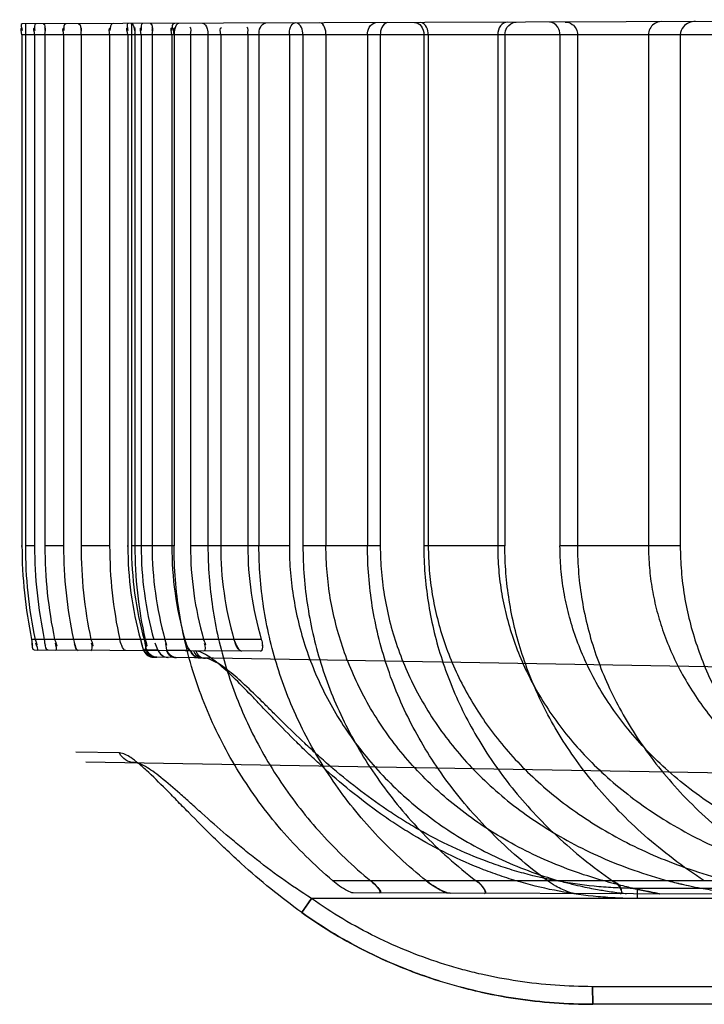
# Model space of a CAD drawing. Header units: millimetres. Extents: x 0 to 297, y 0 to 210.
# Tile 266 of 455: x 142.635 to 142.79, y 157.235 to 157.459. Entities that reach past the tile are written whole.
import ezdxf

# ---------------------------------------------------------------- set-up
doc = ezdxf.new("R2010")
doc.units = ezdxf.units.MM
doc.header["$LTSCALE"] = 16.335
doc.layers.add('INTFCLR_72935', color=7, linetype='CONTINUOUS')

msp = doc.modelspace()

# ---------------------------------------------------------------- linework, layer by layer
at = {"layer": 'INTFCLR_72935', "color": 9, "linetype": 'Continuous'}
for p, q in [((142.9087508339, 157.4587013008), (142.6355603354, 157.4577476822)), ((142.9168150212, 157.4552871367), (142.6354891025, 157.4552871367)), ((142.6353381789, 157.3392854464), (142.6354895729, 157.3392854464)), ((142.6383578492, 157.3392854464), (142.6362569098, 157.3392854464)), ((142.6449308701, 157.3392854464), (142.640684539, 157.3392854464)), ((142.6553794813, 157.3392854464), (142.648887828, 157.3392854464)), ((142.6593381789, 157.3392871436), (142.6594954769, 157.3392871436)), ((142.6699975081, 157.3392854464), (142.6603158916, 157.3392871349)), ((142.6961362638, 157.3392871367), (142.6737175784, 157.3392871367)), ((142.7167722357, 157.3392871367), (142.69922365, 157.3392854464)), ((142.7450363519, 157.3392854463), (142.7266480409, 157.3392854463)), ((142.7848237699, 157.3392854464), (142.757533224, 157.3392871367)), ((142.6897784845, 157.3180871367), (142.6376733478, 157.3180871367)), ((142.6896013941, 157.3154379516), (142.6382911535, 157.3156170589)), ((142.662880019, 157.3157467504), (142.6630836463, 157.3157467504)), ((142.6637667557, 157.3157312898), (142.6663197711, 157.3156856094)), ((142.6736315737, 157.3155547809), (142.6683439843, 157.3156493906)), ((142.6651317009, 157.314053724), (142.6659396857, 157.3140396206)), ((143.076579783, 157.306871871), (142.6660135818, 157.3140383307)), ((142.6770959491, 157.3138052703), (142.676551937, 157.3138543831)), ((142.6575880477, 157.292313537), (142.6476861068, 157.2924917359)), ((142.6575880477, 157.292313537), (142.6476861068, 157.2924917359)), ((142.6499519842, 157.2903150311), (143.0486495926, 157.2833557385)), ((142.9820528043, 157.2632871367), (142.7060207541, 157.2632871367)), ((143.076579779, 157.2615719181), (142.7750880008, 157.2615828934)), ((142.7751298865, 157.2592871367), (142.7750880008, 157.2615828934)), ((142.7011883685, 157.2592871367), (142.6989228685, 157.2560525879)), ((142.7011883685, 157.2592871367), (142.6989228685, 157.2560525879)), ((142.6989906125, 157.2560871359), (142.7011883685, 157.2592871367)), ((142.6989906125, 157.2560871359), (142.7011883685, 157.2592871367)), ((143.0765797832, 157.2592871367), (142.7011883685, 157.2592871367)), ((143.076579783, 157.2592871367), (142.710637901, 157.2605645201)), ((143.052579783, 157.2392871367), (142.7649243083, 157.2392871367)), ((142.7649243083, 157.2392871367), (142.7649941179, 157.2352871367)), ((142.7649941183, 157.2352871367), (142.7649243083, 157.2392871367)), ((143.076579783, 157.2352871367), (142.7649947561, 157.2352871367))]:
    msp.add_line(p, q, dxfattribs=at)
at = {"layer": 'INTFCLR_72935', "color": 6, "linetype": 'Continuous'}
for p, q in [((142.6362571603, 157.4577501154), (142.6362571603, 157.3392871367)), ((142.6603158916, 157.4578340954), (142.6603158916, 157.3392871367)), ((142.6354891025, 157.4552871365), (142.6354891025, 157.3392871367)), ((142.6383574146, 157.4552871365), (142.6383574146, 157.3392871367)), ((142.6406843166, 157.4552871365), (142.6406843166, 157.3392871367)), ((142.6449310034, 157.4552871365), (142.6449310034, 157.3392871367)), ((142.6488878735, 157.4552871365), (142.6488878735, 157.3392871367)), ((142.6553794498, 157.4552871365), (142.6553794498, 157.3392871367)), ((142.6594954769, 157.4552871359), (142.6594954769, 157.3392871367)), ((142.6610955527, 157.4552871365), (142.6610955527, 157.3392871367)), ((142.6625218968, 157.4552871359), (142.6625218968, 157.3392871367)), ((142.6650100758, 157.4552871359), (142.6650100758, 157.3392871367)), ((142.6694769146, 157.4552871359), (142.6694769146, 157.3392871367)), ((142.6699969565, 157.4552871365), (142.6699969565, 157.3392871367)), ((142.6737175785, 157.4552871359), (142.6737175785, 157.3392871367)), ((142.6776796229, 157.4552871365), (142.6776796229, 157.3392871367)), ((142.6805630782, 157.4552871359), (142.6805630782, 157.3392871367)), ((142.6867118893, 157.4552871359), (142.6867118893, 157.3392871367)), ((142.6892498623, 157.4552871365), (142.6892498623, 157.3392871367)), ((142.6961362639, 157.4552871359), (142.6961362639, 157.3392871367)), ((142.6992227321, 157.4552871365), (142.6992227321, 157.3392871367)), ((142.704447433, 157.4552871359), (142.704447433, 157.3392871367)), ((142.7138684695, 157.4552871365), (142.7138684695, 157.3392871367)), ((142.7167722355, 157.4552871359), (142.7167722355, 157.3392871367)), ((142.7266479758, 157.4552871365), (142.7266479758, 157.3392871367)), ((142.7276537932, 157.4552871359), (142.7276537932, 157.3392871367)), ((142.7434016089, 157.4552871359), (142.7434016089, 157.3392871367)), ((142.7450355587, 157.4552871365), (142.7450355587, 157.3392871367)), ((142.7575332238, 157.4552871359), (142.7575332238, 157.3392871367)), ((142.7615006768, 157.4552871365), (142.7615006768, 157.3392871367)), ((142.7776079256, 157.4552871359), (142.7776079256, 157.3392871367)), ((142.7848248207, 157.4552871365), (142.7848248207, 157.3392871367)), ((142.6623564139, 157.3180871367), (142.6627707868, 157.3166743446)), ((142.6630846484, 157.3157434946), (142.6625838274, 157.3172889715)), ((142.6631834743, 157.3180871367), (142.6635657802, 157.3166415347)), ((142.6637667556, 157.3157312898), (142.66340996, 157.3172444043)), ((142.6663197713, 157.3156856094), (142.6656684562, 157.3172162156)), ((142.6679115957, 157.3180871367), (142.6682346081, 157.3167483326)), ((142.6683439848, 157.3156493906), (142.6681412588, 157.3171835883)), ((142.6664906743, 157.3155186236), (142.6663197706, 157.3156856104)), ((142.6682521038, 157.315512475), (142.6683439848, 157.3156493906)), ((142.6737814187, 157.315493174), (142.6736315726, 157.3155547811))]:
    msp.add_line(p, q, dxfattribs=at)
at = {"layer": 'INTFCLR_72935', "color": 7, "linetype": 'Continuous'}
for p, q in [((142.6632112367, 157.3154397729), (142.6630152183, 157.3159120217)), ((142.6632112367, 157.3154397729), (142.6630152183, 157.3159120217)), ((142.6630846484, 157.3157434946), (142.6631840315, 157.315530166)), ((142.6630846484, 157.3157434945), (142.6632051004, 157.315461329)), ((142.6630846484, 157.3157434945), (142.6632051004, 157.315461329)), ((142.6637827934, 157.3154577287), (142.6637512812, 157.3158943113)), ((142.6637827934, 157.3154577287), (142.6637512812, 157.3158943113)), ((142.6637514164, 157.3158784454), (142.6637712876, 157.315436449)), ((142.6637514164, 157.3158784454), (142.6637712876, 157.315436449)), ((142.6637667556, 157.3157312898), (142.6637656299, 157.3155281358)), ((142.665370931, 157.3140495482), (142.6653248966, 157.3140503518)), ((142.6659396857, 157.3140396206), (142.6660135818, 157.3140383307)), ((142.7800112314, 157.2603223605), (142.7741654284, 157.2615910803)), ((142.7800112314, 157.2603223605), (142.7741654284, 157.2615910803)), ((142.7741714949, 157.2615896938), (142.7800112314, 157.2603223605))]:
    msp.add_line(p, q, dxfattribs=at)
for points in [[(142.6851543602, 157.3154758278), (142.6851099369, 157.3154933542), (142.6850641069, 157.3155158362), (142.6850168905, 157.3155433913), (142.6849682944, 157.3155761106), (142.6849183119, 157.3156139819), (142.684866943, 157.3156570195)], [(142.6851095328, 157.3154935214), (142.6851544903, 157.3154757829), (142.6851976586, 157.3154631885), (142.6852392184, 157.3154556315), (142.6852791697, 157.3154530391)]]:
    msp.add_lwpolyline(points, dxfattribs=at)
at = {"layer": 'INTFCLR_72935', "color": 6, "linetype": 'Continuous'}
for centre, radius, start, end in [((142.7394636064, 157.3392871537), 0.1039745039, 180.0000094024, 191.7648973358), ((142.7400227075, 157.3392873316), 0.1037655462, 180.0001075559, 191.7890283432), ((142.7417037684, 157.3392876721), 0.1033463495, 180.000296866, 191.837730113), ((142.7433986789, 157.3392882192), 0.1027143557, 180.0006038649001, 191.911941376), ((142.7467966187, 157.339288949), 0.1018656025, 180.0010193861, 192.013084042), ((142.7497182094, 157.3392937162), 0.1008304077, 180.0037387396, 192.1410660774), ((142.7496825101, 157.3392899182), 0.1007946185, 180.0015811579, 192.1432234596), ((142.7549242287, 157.3392965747), 0.09954488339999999, 180.0054323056, 192.3019784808), ((142.7548737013, 157.3392911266), 0.09949422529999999, 180.0022976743, 192.3051127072), ((142.7394741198, 157.339287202), 0.0799786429, 180.0000468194, 195.3712061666), ((142.7401198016, 157.3392878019), 0.07980391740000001, 180.0004774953, 195.4061395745), ((142.7591192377, 157.3393001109), 0.0980238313, 180.0075835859, 192.4980493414), ((142.7590508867, 157.3392926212), 0.0979552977, 180.0032080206, 192.5024241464), ((142.7419751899, 157.3392890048), 0.0794533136, 180.0013471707, 195.476717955), ((142.7439345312, 157.3392908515), 0.0789244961, 180.0026968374, 195.584428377), ((142.7476907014, 157.3392933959), 0.0782138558, 180.0045852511, 195.7316051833), ((142.7510338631, 157.3392967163), 0.0773163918, 180.0070990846, 195.9215791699), ((142.75678845, 157.3393009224), 0.07622552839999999, 180.0103622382, 196.1588992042), ((142.761644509, 157.3393061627), 0.0749328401, 180.0145478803, 196.4496624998)]:
    msp.add_arc(centre, radius, start, end, dxfattribs=at)
at = {"layer": 'INTFCLR_72935', "color": 7, "linetype": 'Continuous'}
for centre, radius, start, end in [((142.7389521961, 157.277998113), 0.0188070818, 231.4628252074, 236.7351442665), ((142.7388467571, 157.2778525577), 0.0186275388, 231.4375742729, 236.7374489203), ((142.8053589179, 157.3505112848), 0.0902519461, 255.1175751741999, 258.0649689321)]:
    msp.add_arc(centre, radius, start, end, dxfattribs=at)
at = {"layer": 'INTFCLR_72935', "color": 6, "linetype": 'Continuous'}
for points, knots in [([(142.6601927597, 157.457833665), (142.6606613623, 157.4578353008), (142.6610240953, 157.4565390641), (142.6610955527, 157.4557444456), (142.6610955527, 157.4552871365)], [0, 0, 0, 0, 0.5061001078, 1, 1, 1, 1]), ([(142.6710946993, 157.45787172), (142.670584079, 157.4578699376), (142.670064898, 157.4566148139), (142.6699969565, 157.4557467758), (142.6699969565, 157.4552871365)], [0, 0, 0, 0, 0.5262733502, 1, 1, 1, 1]), ([(142.6764571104, 157.4578904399), (142.6769952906, 157.4578923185), (142.6776031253, 157.4566569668), (142.6776796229, 157.4557470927), (142.6776796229, 157.4552871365)], [0, 0, 0, 0, 0.5391865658, 1, 1, 1, 1]), ([(142.6892498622, 157.4552871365), (142.6892498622, 157.455844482), (142.6893553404, 157.4568734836), (142.6901975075, 157.4579384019), (142.6907065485, 157.4579401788)], [0, 0, 0, 0, 0.5226471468, 1, 1, 1, 1]), ([(142.6961362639, 157.4552871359), (142.6961362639, 157.4558548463), (142.6962094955, 157.4568021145), (142.6968933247, 157.4579617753), (142.6973508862, 157.4579633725)], [0, 0, 0, 0, 0.5537153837, 1, 1, 1, 1]), ([(142.6992227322, 157.4552871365), (142.6992227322, 157.4558495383), (142.6990857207, 157.456933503), (142.6981534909, 157.4579661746), (142.6976099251, 157.4579642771)], [0, 0, 0, 0, 0.5085141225, 1, 1, 1, 1]), ([(142.704447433, 157.4552871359), (142.704447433, 157.4558591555), (142.7043533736, 157.45685865), (142.7035764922, 157.457985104), (142.7030900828, 157.4579834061)], [0, 0, 0, 0, 0.5404406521, 1, 1, 1, 1]), ([(142.7138684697, 157.4552871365), (142.7138684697, 157.4558528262), (142.7140577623, 157.4570479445), (142.7151534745, 157.4580255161), (142.7157776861, 157.458027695)], [0, 0, 0, 0, 0.4754073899, 1, 1, 1, 1]), ([(142.7183974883, 157.4580368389), (142.7178307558, 157.4580348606), (142.7168981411, 157.4569495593), (142.7167722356, 157.4558489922), (142.7167722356, 157.4552871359)], [0, 0, 0, 0, 0.5021618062, 1, 1, 1, 1]), ([(142.7245312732, 157.4580582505), (142.7250902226, 157.4580602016), (142.7263233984, 157.457294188), (142.7266479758, 157.4559806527), (142.7266479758, 157.4552871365)], [0, 0, 0, 0, 0.4462807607, 1, 1, 1, 1]), ([(142.7276537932, 157.4552871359), (142.7276537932, 157.4558668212), (142.7274835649, 157.4570347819), (142.7264422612, 157.4580649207), (142.725845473, 157.4580628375)], [0, 0, 0, 0, 0.4927298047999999, 1, 1, 1, 1]), ([(142.7455593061, 157.4581316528), (142.7449863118, 157.4581296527), (142.7437226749, 157.4573465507), (142.7434016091, 157.4559970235), (142.7434016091, 157.4552871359)], [0, 0, 0, 0, 0.4466476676, 1, 1, 1, 1]), ([(142.7450355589, 157.4552871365), (142.7450355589, 157.4558603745), (142.7453671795, 157.4572578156), (142.7467619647, 157.4581358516), (142.7475537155, 157.4581386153)], [0, 0, 0, 0, 0.4199565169, 1, 1, 1, 1]), ([(142.7575332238, 157.4552871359), (142.7575332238, 157.4558725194), (142.7572259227, 157.4572425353), (142.7558823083, 157.458167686), (142.7551228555, 157.458165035)], [0, 0, 0, 0, 0.4352808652, 1, 1, 1, 1]), ([(142.7586833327, 157.4581774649), (142.7592530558, 157.4581794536), (142.7607384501, 157.4577125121), (142.7615006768, 157.4561684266), (142.7615006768, 157.4552871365)], [0, 0, 0, 0, 0.3926395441, 1, 1, 1, 1]), ([(142.7805146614, 157.4582536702), (142.7799183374, 157.4582515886), (142.7783848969, 157.457778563), (142.7776079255, 157.4561851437), (142.7776079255, 157.4552871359)], [0, 0, 0, 0, 0.3990587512, 1, 1, 1, 1]), ([(142.7882429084, 157.4582806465), (142.7877479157, 157.4582789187), (142.7867337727, 157.458085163), (142.7853139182, 157.4571354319), (142.7848248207, 157.4559417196), (142.7848248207, 157.4552871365)], [0, 0, 0, 0, 0.2984259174, 0.6053611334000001, 1, 1, 1, 1]), ([(142.706020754, 157.2632871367), (142.7039069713, 157.2650821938), (142.6998432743, 157.2688101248), (142.6942355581, 157.2748195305), (142.6891791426, 157.2811653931), (142.6846918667, 157.2878058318), (142.6807868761, 157.2946969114), (142.6774700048, 157.3018046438), (142.6747480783, 157.3090919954), (142.6726265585, 157.3165218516), (142.6711098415, 157.3240556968), (142.6701990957, 157.3316553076), (142.6699970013, 157.3367465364), (142.6699969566, 157.3392871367)], [0, 0, 0, 0, 0.09585162, 0.1903843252, 0.2838269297, 0.3760165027, 0.4671130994, 0.5573134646, 0.6468418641, 0.7357105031, 0.8241056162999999, 0.9121859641, 1, 1, 1, 1]), ([(142.677679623, 157.3392871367), (142.677679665, 157.3369553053), (142.6778535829, 157.3322854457), (142.6786369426, 157.3253127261), (142.6799404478, 157.3183945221), (142.6817621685, 157.3115622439), (142.6840993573, 157.3048411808), (142.6869493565, 157.2982563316), (142.690308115, 157.2918375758), (142.6941714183, 157.2856111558), (142.6985344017, 157.2796045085), (142.7033921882, 157.2738464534), (142.7087408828, 157.268361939), (142.7125910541, 157.2649426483), (142.7145935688, 157.2632871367)], [0, 0, 0, 0, 0.0801442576, 0.1604369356, 0.2409453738, 0.321879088, 0.4032413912, 0.4852916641, 0.5682634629, 0.6520056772, 0.7369145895, 0.8231989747, 0.9106998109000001, 1, 1, 1, 1]), ([(142.7272349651, 157.2632871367), (142.7251516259, 157.2649559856), (142.7211489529, 157.2684015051), (142.7155940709, 157.2739390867), (142.7105642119, 157.2797499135), (142.7060621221, 157.2857996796), (142.7020908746, 157.2920575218), (142.6986535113, 157.2984916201), (142.6957474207, 157.3050760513), (142.6933728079, 157.3117804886), (142.691528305, 157.3185801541), (142.6902127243, 157.3254503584), (142.6894245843, 157.3323591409), (142.6892499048, 157.3369814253), (142.6892498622, 157.3392871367)], [0, 0, 0, 0, 0.0911202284, 0.1800985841, 0.2675184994, 0.3532283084, 0.4372875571, 0.5202852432, 0.6020070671, 0.6827408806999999, 0.7628486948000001, 0.8422794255, 0.921292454, 1, 1, 1, 1]), ([(142.6961362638, 157.3392871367), (142.6961362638, 157.3372646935), (142.6963042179, 157.333215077), (142.6970611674, 157.3271714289), (142.6983214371, 157.3211916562), (142.700080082, 157.3153022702), (142.7023322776, 157.3095424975), (142.7050751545, 157.3039338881), (142.7083000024, 157.2985122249), (142.7120030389, 157.2933015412), (142.7161725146, 157.2883386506), (142.7208012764, 157.2836513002), (142.725873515, 157.2792753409), (142.7313809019, 157.275238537), (142.737298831, 157.2715808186), (142.7436169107, 157.2683278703), (142.7503061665, 157.2655170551), (142.7549519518, 157.2639755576), (142.7573238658, 157.2632871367)], [0, 0, 0, 0, 0.0579364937, 0.1159506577, 0.1742924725, 0.2327980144, 0.291825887, 0.3512558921, 0.4114517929, 0.472336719, 0.5341796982, 0.59693541, 0.6608494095, 0.7258819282, 0.7923435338, 0.8599421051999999, 0.9292482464, 1, 1, 1, 1]), ([(142.6992227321, 157.3392871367), (142.6992227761, 157.3369759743), (142.6994035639, 157.3323452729), (142.7002182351, 157.3254301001), (142.7015756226, 157.3185623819), (142.7034755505, 157.3117737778), (142.7059193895, 157.3050842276), (142.7089088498, 157.298516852), (142.7124456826, 157.2920987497), (142.7165363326, 157.2858512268), (142.7211832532, 157.2798031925), (142.7263865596, 157.2739869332), (142.7321589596, 157.2684257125), (142.7363233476, 157.2649681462), (142.738501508, 157.2632871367)], [0, 0, 0, 0, 0.0782378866, 0.1566901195, 0.2354847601, 0.3149811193, 0.3950906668, 0.4763403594, 0.5590115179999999, 0.6429221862, 0.7288937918, 0.8169637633, 0.9068592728, 1, 1, 1, 1]), ([(142.7675275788, 157.2632871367), (142.76503952, 157.263983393), (142.760159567, 157.2655478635), (142.7531305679, 157.2684151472), (142.7465058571, 157.2717406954), (142.7403274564, 157.2754773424), (142.7346132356, 157.2795868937), (142.7293753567, 157.2840312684), (142.7246258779, 157.2887705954), (142.7203682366, 157.2937738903), (142.71661097, 157.29900082), (142.7133543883, 157.3044222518), (142.7106001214, 157.3100056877), (142.7083499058, 157.315720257), (142.7066023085, 157.3215382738), (142.7053566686, 157.3274222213), (142.7046122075, 157.333347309), (142.7044474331, 157.337310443), (142.7044474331, 157.3392871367)], [0, 0, 0, 0, 0.0730252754, 0.1446783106, 0.2143584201, 0.2823214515, 0.3485485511, 0.4130866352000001, 0.4762712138, 0.5379837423, 0.5985691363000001, 0.6580115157, 0.7165353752, 0.7743372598, 0.831400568, 0.8880401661, 0.9441298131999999, 1, 1, 1, 1]), ([(142.7547219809, 157.2632871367), (142.7524265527, 157.2649821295), (142.7480355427, 157.2684757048), (142.7419517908, 157.2741110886), (142.7364870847, 157.2800041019), (142.7316339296, 157.286115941), (142.7273875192, 157.292407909), (142.7237360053, 157.2988508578), (142.7206672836, 157.3054193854), (142.718171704, 157.3120876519), (142.7162417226, 157.3188303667), (142.7148695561, 157.3256293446), (142.7140499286, 157.3324523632), (142.7138685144, 157.3370139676), (142.7138684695, 157.3392871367)], [0, 0, 0, 0, 0.0956042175, 0.1878011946, 0.277598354, 0.3646148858, 0.4490293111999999, 0.5316751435, 0.6124918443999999, 0.6916911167, 0.7699821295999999, 0.8472326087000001, 0.9238370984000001, 1, 1, 1, 1]), ([(142.7167722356, 157.3392871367), (142.7167722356, 157.3373040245), (142.7169429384, 157.3333324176), (142.7177126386, 157.3274019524), (142.7189960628, 157.3215276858), (142.72079099, 157.3157321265), (142.723096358, 157.3100479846), (142.7259138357, 157.3044994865), (142.7292453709, 157.299108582), (142.7330881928, 157.293911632), (142.7374508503, 157.2889268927), (142.7423216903, 157.2842020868), (142.7477135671, 157.2797559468), (142.7536113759, 157.2756367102), (142.7600209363, 157.2718757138), (142.7669322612, 157.2685148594), (142.7743457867, 157.2655928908), (142.7795187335, 157.2639995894), (142.782179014, 157.2632871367)], [0, 0, 0, 0, 0.05513505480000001, 0.1103607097, 0.1660682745, 0.2220981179, 0.2788395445, 0.3363987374, 0.3949040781, 0.4548266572, 0.5158904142, 0.5788682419, 0.6432825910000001, 0.7099828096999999, 0.7786635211, 0.8496848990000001, 0.9234316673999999, 1, 1, 1, 1]), ([(142.7266479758, 157.3392871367), (142.7266480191, 157.3371800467), (142.7268101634, 157.3329579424), (142.7275413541, 157.3266452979), (142.7287611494, 157.3203672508), (142.7304718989, 157.3141403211), (142.7326797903, 157.3079760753), (142.7353891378, 157.30189752), (142.7386124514, 157.2959104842), (142.7423550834, 157.2900436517), (142.7466381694, 157.2843056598), (142.7514733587, 157.278721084), (142.7568722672, 157.2733194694), (142.7628699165, 157.2681133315), (142.7671812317, 157.264871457), (142.7694425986, 157.2632871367)], [0, 0, 0, 0, 0.0696909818, 0.1395844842, 0.2099873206, 0.2810090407, 0.3529635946, 0.4263443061, 0.5009139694, 0.5776514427, 0.6562991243, 0.7375271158, 0.8217605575, 0.9086768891, 1, 1, 1, 1]), ([(142.7276537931, 157.3392871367), (142.7276537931, 157.3374439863), (142.7278064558, 157.3337533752), (142.7284947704, 157.3282390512), (142.7296443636, 157.3227630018), (142.7312538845, 157.3173514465), (142.7333268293, 157.3120143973), (142.7358606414, 157.3067939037), (142.7388679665, 157.3016854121), (142.7423418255, 157.2967322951), (142.7463035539, 157.2919355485), (142.7507486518, 157.287335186), (142.7556890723, 157.2829540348), (142.7611297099, 157.2788228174), (142.7670760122, 157.2749755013), (142.7735311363, 157.27144874), (142.7805055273, 157.268276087), (142.7880080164, 157.2654972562), (142.7932470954, 157.2639729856), (142.7959481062, 157.2632871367)], [0, 0, 0, 0, 0.0502076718, 0.1004829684, 0.1512123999, 0.202452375, 0.254105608, 0.3070045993, 0.3603502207, 0.4154150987, 0.4716304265, 0.5296464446, 0.5894967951, 0.6513269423, 0.7155570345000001, 0.7822425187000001, 0.8515171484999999, 0.9240891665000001, 1, 1, 1, 1]), ([(142.7434016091, 157.3392871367), (142.7434016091, 157.3374712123), (142.7435560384, 157.3338347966), (142.7442524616, 157.3284004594), (142.7454175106, 157.3229955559), (142.7470506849, 157.317652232), (142.7491572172, 157.3123747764), (142.7517372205, 157.3072028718), (142.7548093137, 157.3021301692), (142.7583771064, 157.2971881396), (142.7624565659, 157.2923963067), (142.7670690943, 157.2877702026), (142.7722096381, 157.2833609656), (142.7779227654, 157.2791731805), (142.7841921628, 157.275267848), (142.7910663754, 157.2716636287), (142.7985437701, 157.2684136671), (142.8066790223, 157.2655519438), (142.8123788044, 157.2639907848), (142.8153371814, 157.2632871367)], [0, 0, 0, 0, 0.04821679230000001, 0.0965044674, 0.1453076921, 0.1948477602, 0.2446870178, 0.2960153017, 0.3481358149, 0.4019819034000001, 0.4576846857, 0.5150568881, 0.5752645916, 0.63732814, 0.7029646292, 0.7712006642, 0.8432372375, 0.9192572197, 1, 1, 1, 1]), ([(142.7902673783, 157.2632871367), (142.7878480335, 157.2648777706), (142.7831974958, 157.268165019), (142.7767287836, 157.2734685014), (142.7709141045, 157.2789955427), (142.7657609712, 157.2846759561), (142.7612315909, 157.2904909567), (142.7573083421, 157.2964055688), (142.7539565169, 157.3024124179), (142.7511620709, 157.3084778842), (142.7489020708, 157.3145972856), (142.7471625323, 157.3207529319), (142.7459310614, 157.3269272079), (142.7451976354, 157.3331088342), (142.7450356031, 157.3372330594), (142.7450355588, 157.3392871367)], [0, 0, 0, 0, 0.09420037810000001, 0.1851070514, 0.2719172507, 0.3549664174, 0.4344014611, 0.5114976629, 0.5856535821, 0.6579783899, 0.7285523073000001, 0.7976725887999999, 0.8658802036, 0.933171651, 1, 1, 1, 1]), ([(142.8341737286, 157.2632871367), (142.830902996, 157.2640037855), (142.824594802, 157.2656034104), (142.8155829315, 157.2685717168), (142.8073531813, 157.2719566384), (142.7998442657, 157.2757129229), (142.7930853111, 157.2797560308), (142.7869713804, 157.2840845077), (142.7815520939, 157.2885955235), (142.7767197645, 157.293317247), (142.7725046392, 157.2981590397), (142.7688387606, 157.3031459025), (142.7657292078, 157.3082044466), (142.7631445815, 157.313330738), (142.7610642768, 157.3185008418), (142.7594718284, 157.3236862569), (142.7583472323, 157.3288911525), (142.7576795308, 157.3340877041), (142.7575332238, 157.3375588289), (142.7575332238, 157.3392871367)], [0, 0, 0, 0, 0.0860399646, 0.1670737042, 0.2436162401, 0.3144966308, 0.3826285, 0.4457983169, 0.5068027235, 0.563622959, 0.6192288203, 0.6715731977, 0.7224889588, 0.7716324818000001, 0.818920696, 0.8655254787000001, 0.9108522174, 0.9555886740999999, 1, 1, 1, 1]), ([(142.7615006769, 157.3392871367), (142.7615007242, 157.3372153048), (142.7616750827, 157.3330615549), (142.7624622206, 157.3268461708), (142.7637776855, 157.3206608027), (142.765629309, 157.3145089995), (142.768027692, 157.308408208), (142.7709908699, 157.302364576), (142.77454513, 157.2963809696), (142.7787078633, 157.2904905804), (142.7835146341, 157.2847043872), (142.7889797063, 157.279063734), (142.7951794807, 157.2735536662), (142.802161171, 157.2682162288), (142.8072174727, 157.264901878), (142.8098743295, 157.2632871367)], [0, 0, 0, 0, 0.0659665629, 0.1321870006, 0.1992551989, 0.2670757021, 0.3365090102, 0.4077409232, 0.4811554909, 0.5578687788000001, 0.6371571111, 0.7204276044, 0.8076977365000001, 0.9010082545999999, 1, 1, 1, 1]), ([(142.7776079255, 157.3392871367), (142.7776079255, 157.3376400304), (142.7777498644, 157.3343337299), (142.7783909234, 157.329392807), (142.7794626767, 157.3244674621), (142.7809701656, 157.3195780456), (142.7829202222, 157.3147378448), (142.78533235, 157.3099352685), (142.7882163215, 157.3052025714), (142.7915958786, 157.300541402), (142.7954962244, 157.2959636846), (142.7999354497, 157.2915074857), (142.8049835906, 157.2871529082), (142.8106127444, 157.2829845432), (142.816960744, 157.27896263), (142.8239813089, 157.2751874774), (142.8318210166, 157.2716501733), (142.8404729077, 157.2684328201), (142.8501334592, 157.2655541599), (142.8569524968, 157.2639966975), (142.8605553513, 157.2632871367)], [0, 0, 0, 0, 0.0405302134, 0.0813143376, 0.1224569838, 0.1644135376, 0.2070668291, 0.250714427, 0.2965118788, 0.3432907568, 0.3922413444, 0.4443486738, 0.4979133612, 0.5561428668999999, 0.6165462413, 0.6826768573, 0.7521219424, 0.8280242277, 0.909641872, 1, 1, 1, 1]), ([(142.7848248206, 157.3392871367), (142.7848248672, 157.3373866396), (142.7849820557, 157.3335781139), (142.7856920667, 157.327871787), (142.786879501, 157.3221897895), (142.7885545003, 157.3165196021), (142.7907228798, 157.310893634), (142.7934155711, 157.3052819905), (142.7966383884, 157.2997301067), (142.8004434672, 157.2942045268), (142.8048402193, 157.2887565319), (142.8098836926, 157.2833829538), (142.81559143, 157.2781257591), (142.8220598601, 157.2729654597), (142.8293588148, 157.2679363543), (142.834631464, 157.2648132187), (142.8374067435, 157.2632871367)], [0, 0, 0, 0, 0.0587559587, 0.1176869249, 0.1775873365, 0.2380122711, 0.3002795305, 0.3637904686, 0.4302443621, 0.4985418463, 0.5710083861, 0.6464757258, 0.7261783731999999, 0.8107092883, 0.9020827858, 1, 1, 1, 1]), ([(142.6471618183, 157.3180871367), (142.647258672, 157.3176318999), (142.6475415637, 157.3168978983), (142.647812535, 157.3155838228), (142.6482694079, 157.315582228)], [0, 0, 0, 0, 0.5046352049, 1, 1, 1, 1]), ([(142.6590608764, 157.3155445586), (142.6585734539, 157.31554626), (142.6580647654, 157.3167800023), (142.6577710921, 157.3176009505), (142.6576650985, 157.3180871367)], [0, 0, 0, 0, 0.4948323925, 1, 1, 1, 1]), ([(142.6724064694, 157.3180871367), (142.6725373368, 157.317622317), (142.6728690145, 157.3167623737), (142.6732601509, 157.3158272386), (142.6736315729, 157.3155547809)], [0, 0, 0, 0, 0.5117922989, 1, 1, 1, 1]), ([(142.6897784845, 157.3180871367), (142.6899089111, 157.3176447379), (142.6901136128, 157.3169327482), (142.6900571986, 157.3154363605), (142.6896013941, 157.3154379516)], [0, 0, 0, 0, 0.5029535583, 1, 1, 1, 1]), ([(142.710637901, 157.2605645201), (142.7101866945, 157.2605660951), (142.7091050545, 157.2611412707), (142.7075835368, 157.262040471), (142.7065078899, 157.2628734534), (142.7060207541, 157.2632871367)], [0, 0, 0, 0, 0.2506723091, 0.6449496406, 1, 1, 1, 1]), ([(142.7166160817, 157.2605436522), (142.7171205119, 157.2605418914), (142.7157285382, 157.2625250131), (142.7151031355, 157.2628658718), (142.7145935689, 157.2632871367)], [0, 0, 0, 0, 0.432772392, 1, 1, 1, 1]), ([(142.7145935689, 157.2632871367), (142.7149613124, 157.2629831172), (142.7155943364, 157.262516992), (142.7172933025, 157.2605412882), (142.7166160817, 157.2605436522)], [0, 0, 0, 0, 0.4133358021, 1, 1, 1, 1]), ([(142.7404015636, 157.2604606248), (142.7409039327, 157.2604588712), (142.7398513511, 157.2625954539), (142.7390471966, 157.2628659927), (142.7385015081, 157.2632871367)], [0, 0, 0, 0, 0.4215681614, 1, 1, 1, 1]), ([(142.7385015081, 157.2632871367), (142.7388664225, 157.2630055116), (142.7395956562, 157.2625788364), (142.7411066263, 157.2604581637), (142.7404015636, 157.2604606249)], [0, 0, 0, 0, 0.3953203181, 1, 1, 1, 1]), ([(142.7611315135, 157.2603882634), (142.7606006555, 157.2603901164), (142.7595581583, 157.2606969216), (142.7580460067, 157.2613039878), (142.7564117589, 157.2621504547), (142.7553093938, 157.2628533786), (142.7547219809, 157.2632871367)], [0, 0, 0, 0, 0.2243253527, 0.4487052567, 0.691438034, 1, 1, 1, 1]), ([(142.7712368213, 157.2603529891), (142.7716875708, 157.2603514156), (142.7713782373, 157.2626355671), (142.7701202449, 157.2628123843), (142.7694425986, 157.2632871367)], [0, 0, 0, 0, 0.3526586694, 1, 1, 1, 1]), ([(142.7694425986, 157.2632871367), (142.7698509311, 157.2630010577), (142.7707177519, 157.2626555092), (142.7719415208, 157.2603505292), (142.7712368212, 157.2603529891)], [0, 0, 0, 0, 0.4143468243, 1, 1, 1, 1])]:
    msp.add_open_spline(points, degree=3, knots=knots, dxfattribs=at)
for points in [[(142.6628473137, 157.4578429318), (142.6623046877, 157.4578410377), (142.6625450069, 157.4567859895), (142.6625450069, 157.4562433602)], [(142.6645912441, 157.4578490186), (142.6651405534, 157.457850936), (142.6649789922, 157.45679666), (142.6649789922, 157.4562473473)], [(142.6700646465, 157.4578681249), (142.6694957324, 157.457866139), (142.6695189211, 157.456819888), (142.6695189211, 157.4562509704)], [(142.6354891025, 157.4552871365), (142.6354891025, 157.4558210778), (142.6349710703, 157.4568870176), (142.6355050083, 157.4568888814)], [(142.6355603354, 157.4577476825), (142.6350493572, 157.4577458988), (142.6354939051, 157.45672716), (142.6354939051, 157.4562161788)], [(142.6383574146, 157.4552871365), (142.6383574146, 157.4558257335), (142.6378897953, 157.4568994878), (142.6384283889, 157.4569013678)], [(142.6386549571, 157.4577584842), (142.6381313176, 157.4577566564), (142.6383785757, 157.4567357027), (142.6383785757, 157.4562120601)], [(142.6403021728, 157.4577642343), (142.6408314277, 157.4577660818), (142.6406559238, 157.456745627), (142.6406559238, 157.4562163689)], [(142.6406843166, 157.4552871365), (142.6406843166, 157.4558256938), (142.6411294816, 157.456901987), (142.6405909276, 157.4569001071)], [(142.6449310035, 157.4552871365), (142.6449310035, 157.4558264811), (142.6445175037, 157.4568983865), (142.6450568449, 157.4569002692)], [(142.645467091, 157.4577822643), (142.6449206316, 157.4577803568), (142.6449694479, 157.4567666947), (142.6449694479, 157.4562202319)], [(142.6482596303, 157.4577920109), (142.6488191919, 157.4577939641), (142.6488423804, 157.4567772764), (142.6488423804, 157.4562177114)], [(142.6488878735, 157.4552871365), (142.6488878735, 157.4558288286), (142.6492795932, 157.4569071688), (142.6487379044, 157.456905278)], [(142.6553794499, 157.4552871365), (142.6553794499, 157.4558313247), (142.6550191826, 157.4569074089), (142.6555633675, 157.4569093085)], [(142.6561774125, 157.4578196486), (142.6555906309, 157.4578176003), (142.6554355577, 157.4568100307), (142.6554355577, 157.4562232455)], [(142.6594954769, 157.4552871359), (142.6594954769, 157.4558391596), (142.6589607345, 157.4569411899), (142.6595127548, 157.4569431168)], [(142.659573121, 157.4578315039), (142.6590447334, 157.4578296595), (142.6595006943, 157.4567763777), (142.6595006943, 157.4562479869)], [(142.6610955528, 157.4552871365), (142.6610955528, 157.455833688), (142.6614327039, 157.4569152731), (142.6608861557, 157.4569133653)], [(142.6625218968, 157.4552871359), (142.6625218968, 157.455843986), (142.6620425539, 157.4569539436), (142.6625994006, 157.4569558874)], [(142.6650100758, 157.4552871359), (142.6650100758, 157.4558440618), (142.6654646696, 157.456956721), (142.6649077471, 157.4569547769)], [(142.6694769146, 157.4552871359), (142.6694769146, 157.4558446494), (142.6690569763, 157.456952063), (142.6696144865, 157.4569540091)], [(142.6699969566, 157.4552871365), (142.6699969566, 157.4558369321), (142.6696920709, 157.4569163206), (142.6702418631, 157.4569182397)], [(142.6737175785, 157.4552871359), (142.6737175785, 157.4558470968), (142.6741132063, 157.4569609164), (142.6735532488, 157.4569589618)], [(142.6805630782, 157.4552871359), (142.6805630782, 157.455849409), (142.6802020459, 157.4569599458), (142.6807643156, 157.4569619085)], [(142.6867118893, 157.4552871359), (142.6867118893, 157.4558528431), (142.6870470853, 157.4569705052), (142.6864813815, 157.4569685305)], [(142.6376733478, 157.3180871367), (142.6377686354, 157.3176296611), (142.6375123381, 157.3167207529), (142.6379796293, 157.3167191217)], [(142.6382911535, 157.3156170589), (142.6377390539, 157.3156189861), (142.6379752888, 157.3166764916), (142.6378627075, 157.3172169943)], [(142.6384459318, 157.3180871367), (142.6385433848, 157.3176202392), (142.6391977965, 157.3166812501), (142.63872084, 157.316682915)], [(142.6388395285, 157.3156151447), (142.6393904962, 157.3156132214), (142.6387268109, 157.3167132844), (142.6386142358, 157.3172526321)], [(142.6405553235, 157.3180871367), (142.6406498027, 157.3176363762), (142.6404308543, 157.3167485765), (142.6408914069, 157.3167469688)], [(142.641407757, 157.3156061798), (142.6408604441, 157.3156080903), (142.6408970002, 157.3165896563), (142.6407847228, 157.3171253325)], [(142.6428961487, 157.3180871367), (142.643008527, 157.3175543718), (142.6437014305, 157.3164727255), (142.6431569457, 157.3164746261)], [(142.6430668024, 157.3156003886), (142.6436122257, 157.3155984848), (142.643167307, 157.3167029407), (142.6430547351, 157.3172366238)], [(142.6482694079, 157.315582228), (142.6476846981, 157.3155842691), (142.6475373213, 157.3165426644), (142.6474156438, 157.3171145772)], [(142.651082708, 157.3155724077), (142.6516406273, 157.3155704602), (142.6514090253, 157.3166876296), (142.6512917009, 157.3172330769)], [(142.6511431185, 157.3180871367), (142.6512590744, 157.3175480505), (142.6519065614, 157.3164446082), (142.6513551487, 157.316446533)], [(142.6634182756, 157.3180871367), (142.6635383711, 157.317545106), (142.6641363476, 157.3164276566), (142.6635811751, 157.3164295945)], [(142.6736315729, 157.3155547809), (142.6731548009, 157.3159045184), (142.6729004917, 157.3165192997), (142.6727402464, 157.3170884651)], [(142.6766833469, 157.3180871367), (142.6768087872, 157.317647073), (142.6774343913, 157.3167444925), (142.6769768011, 157.3167460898)], [(142.6767750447, 157.3154827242), (142.6773463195, 157.3154807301), (142.6770566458, 157.3166426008), (142.6769000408, 157.3171919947)], [(142.6631077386, 157.3155304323), (142.6635729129, 157.3155288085), (142.6636859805, 157.3163875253), (142.6635853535, 157.3168416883)], [(142.6896013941, 157.3154379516), (142.6900734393, 157.3154363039), (142.6901773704, 157.3163304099), (142.690043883, 157.3167831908)]]:
    msp.add_open_spline(points, degree=3, dxfattribs=at)
at = {"layer": 'INTFCLR_72935', "color": 7, "linetype": 'Continuous'}
for points in [[(142.6835741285, 157.3180871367), (142.6837142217, 157.3176085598), (142.683746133, 157.317020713), (142.6841247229, 157.3166961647)], [(142.6653353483, 157.3140501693), (142.6643966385, 157.3140665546), (142.6633608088, 157.3148461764), (142.6630846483, 157.3157434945)], [(142.66533536, 157.3140504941), (142.6644861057, 157.3140812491), (142.6635664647, 157.3146970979), (142.6632206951, 157.3154706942)], [(142.665903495, 157.3140402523), (142.6650413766, 157.3140553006), (142.664097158, 157.3146832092), (142.6637491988, 157.3154721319)], [(142.6637494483, 157.3154564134), (142.6640700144, 157.3146608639), (142.6650402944, 157.3140553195), (142.6658978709, 157.3140403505)], [(142.6660135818, 157.3140383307), (142.6650759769, 157.3140546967), (142.6640422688, 157.3148349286), (142.6637667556, 157.3157312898)], [(142.684866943, 157.3156570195), (142.6844412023, 157.3160238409), (142.684103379, 157.3165294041), (142.6839452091, 157.3170686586)], [(142.6653699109, 157.314049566), (142.665358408, 157.3140497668), (142.6653468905, 157.3140500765), (142.66533536, 157.3140504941)], [(142.6653699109, 157.314049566), (142.665358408, 157.3140497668), (142.6653468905, 157.3140500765), (142.66533536, 157.3140504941)]]:
    msp.add_open_spline(points, degree=3, dxfattribs=at)
for points, knots in [([(142.6835741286, 157.3180871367), (142.6837171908, 157.3175918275), (142.6841043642, 157.3167123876), (142.684730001, 157.3154522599), (142.6852791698, 157.315453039)], [0, 0, 0, 0, 0.4842150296, 1, 1, 1, 1]), ([(142.6630152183, 157.3159120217), (142.6631223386, 157.3154024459), (142.6637353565, 157.3144410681), (142.6647993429, 157.3140595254), (142.66532382, 157.3140503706)], [0, 0, 0, 0, 0.4981613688, 1, 1, 1, 1]), ([(142.6631840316, 157.315530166), (142.6633591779, 157.3151074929), (142.6639651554, 157.3143544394), (142.6648853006, 157.3140625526), (142.6653353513, 157.3140502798)], [0, 0, 0, 0, 0.5042062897, 1, 1, 1, 1]), ([(142.663190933, 157.315551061), (142.6633898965, 157.3151143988), (142.6639841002, 157.3143332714), (142.6649292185, 157.3140572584), (142.665370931, 157.3140495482)], [0, 0, 0, 0, 0.5206561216, 1, 1, 1, 1]), ([(142.6637512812, 157.3158943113), (142.6638835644, 157.3153902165), (142.6644657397, 157.3144278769), (142.6655356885, 157.3140466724), (142.6660569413, 157.3140375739)], [0, 0, 0, 0, 0.4999186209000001, 1, 1, 1, 1]), ([(142.6660512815, 157.3140376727), (142.6655333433, 157.3140467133), (142.6644727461, 157.3144212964), (142.6638745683, 157.3153739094), (142.6637514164, 157.3158784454)], [0, 0, 0, 0, 0.4993582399, 1, 1, 1, 1]), ([(142.6659396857, 157.3140396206), (142.665481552, 157.3140476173), (142.6645490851, 157.3143401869), (142.6639394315, 157.3151036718), (142.6637656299, 157.3155281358)], [0, 0, 0, 0, 0.4997464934, 1, 1, 1, 1]), ([(142.7326011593, 157.2604881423), (142.7320374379, 157.2604884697), (142.7310265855, 157.2609344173), (142.7292270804, 157.2618381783), (142.7279986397, 157.2626758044), (142.7272361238, 157.2632868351)], [0, 0, 0, 0, 0.2771890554, 0.5195311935, 1, 1, 1, 1]), ([(142.7272374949, 157.263286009), (142.7277480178, 157.2628770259), (142.7287582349, 157.2621503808), (142.7305119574, 157.2611783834), (142.7318038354, 157.2604866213), (142.7326011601, 157.2604874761)], [0, 0, 0, 0, 0.3219525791, 0.6075491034, 1, 1, 1, 1]), ([(142.732600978, 157.2604878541), (142.732037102, 157.2604898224), (142.7306429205, 157.2610964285), (142.7293800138, 157.2617864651), (142.7286299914, 157.2622768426)], [0, 0, 0, 0, 0.3862230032, 1, 1, 1, 1]), ([(142.7726336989, 157.260348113), (142.7721746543, 157.2603535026), (142.7711525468, 157.2604982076), (142.7695592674, 157.2606932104), (142.7679484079, 157.2609417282), (142.7663342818, 157.2612123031), (142.764614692, 157.2615308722), (142.7625566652, 157.2619537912), (142.7606014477, 157.2624074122), (142.7588114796, 157.2628670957), (142.7578343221, 157.2631394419), (142.7573238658, 157.2632871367)], [0, 0, 0, 0, 0.0882245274, 0.1976593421, 0.3087982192, 0.4013253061, 0.5122069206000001, 0.6448607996, 0.8050716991, 0.8978775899, 1, 1, 1, 1]), ([(142.7800112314, 157.2603223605), (142.7805451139, 157.2603243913), (142.7780231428, 157.2607493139), (142.7770772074, 157.2609650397), (142.7752542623, 157.2613400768), (142.7736018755, 157.2617174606), (142.7717310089, 157.2621679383), (142.7697492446, 157.262676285), (142.7683111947, 157.2630675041), (142.7675275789, 157.2632871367)], [0, 0, 0, 0, 0.1247975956, 0.2427742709, 0.363250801, 0.5207224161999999, 0.6519379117, 0.8097685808, 1, 1, 1, 1]), ([(142.782179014, 157.2632871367), (142.7827595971, 157.2631322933), (142.7838715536, 157.2628475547), (142.7854707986, 157.2624735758), (142.7873257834, 157.2620716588), (142.7893518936, 157.261675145), (142.7914885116, 157.2613046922), (142.7932821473, 157.2610244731), (142.7949772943, 157.2607852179), (142.7965622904, 157.2605804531), (142.7983013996, 157.260396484), (142.799436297, 157.2602591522), (142.8000917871, 157.2602522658)], [0, 0, 0, 0, 0.0990901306, 0.1892711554, 0.2708296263, 0.4120822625, 0.5296945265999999, 0.6284170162, 0.7114394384, 0.8120199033, 0.8918976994, 1, 1, 1, 1])]:
    msp.add_open_spline(points, degree=3, knots=knots, dxfattribs=at)
at = {"layer": 'INTFCLR_72935', "color": 9, "linetype": 'Continuous'}
for points in [[(142.6663197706, 157.3156856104), (142.6665928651, 157.3147928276), (142.6676186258, 157.3140103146), (142.6685521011, 157.3139940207)], [(142.6683439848, 157.3156493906), (142.6686151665, 157.3147594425), (142.6696346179, 157.3139751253), (142.670564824, 157.3139588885)], [(142.6736315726, 157.3155547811), (142.6738977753, 157.3146722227), (142.6749007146, 157.3138832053), (142.6758224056, 157.3138671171)], [(142.6737814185, 157.315493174), (142.674064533, 157.3146339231), (142.6750482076, 157.3138806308), (142.6759527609, 157.3138648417)], [(142.6743811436, 157.3154910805), (142.6746612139, 157.3146292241), (142.6756458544, 157.3138701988), (142.676551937, 157.3138543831)]]:
    msp.add_open_spline(points, degree=3, dxfattribs=at)
for points, knots in [([(142.6664906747, 157.3155186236), (142.666658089, 157.3150858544), (142.667261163, 157.3143027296), (142.6682033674, 157.3140001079), (142.6686652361, 157.3139920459)], [0, 0, 0, 0, 0.5011249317, 1, 1, 1, 1]), ([(142.6682521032, 157.315512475), (142.6684153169, 157.3150744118), (142.6690138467, 157.3142786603), (142.6699622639, 157.3139694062), (142.6704264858, 157.3139613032)], [0, 0, 0, 0, 0.5017106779, 1, 1, 1, 1]), ([(142.6749126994, 157.315489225), (142.6750494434, 157.315020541), (142.6756234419, 157.3141487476), (142.6766156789, 157.3138089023), (142.677095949, 157.3138052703)], [0, 0, 0, 0, 0.5040996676, 1, 1, 1, 1]), ([(142.7751298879, 157.2592871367), (142.7736314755, 157.2592871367), (142.7706384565, 157.259356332), (142.7646901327, 157.2597703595), (142.7573231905, 157.2608012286), (142.7500889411, 157.2625107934), (142.7451204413, 157.2640548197), (142.742300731, 157.2650385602), (142.7381103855, 157.2666087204), (142.7319865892, 157.2693068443), (142.725482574, 157.2728677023), (142.7211071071, 157.27561474), (142.718657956, 157.2772513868), (142.7150815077, 157.2797381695), (142.7099813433, 157.2836306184), (142.70516998, 157.2877913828), (142.7021174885, 157.2906014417), (142.7001719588, 157.2924337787), (142.6969742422, 157.2955404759), (142.6935232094, 157.299065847), (142.690270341, 157.3024682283), (142.6873905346, 157.3054897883), (142.6841755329, 157.3088168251), (142.6811248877, 157.3117161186), (142.6789032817, 157.3135008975), (142.6771450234, 157.3146905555), (142.6757883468, 157.3153417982), (142.6749126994, 157.315489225)], [0, 0, 0, 0, 0.0379232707, 0.0757368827, 0.1508677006, 0.2258996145, 0.2635865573, 0.2825059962, 0.3014750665, 0.3768352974, 0.4516207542, 0.4889208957, 0.5075613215, 0.5261680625, 0.5991637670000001, 0.669801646, 0.687073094, 0.7041697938, 0.7374397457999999, 0.7999020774, 0.8290123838, 0.8565739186, 0.9055447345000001, 0.9461000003, 0.9630213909, 0.9775263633, 1, 1, 1, 1]), ([(142.7750880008, 157.2615828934), (142.7736261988, 157.2615834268), (142.7707069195, 157.2616476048), (142.7649068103, 157.262030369), (142.7577273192, 157.2629876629), (142.7506717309, 157.2645737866), (142.7458238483, 157.2660090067), (142.7430738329, 157.2669223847), (142.738993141, 157.2683799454), (142.7330286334, 157.2708809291), (142.7266805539, 157.2741904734), (142.7224067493, 157.2767448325), (142.720016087, 157.2782661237), (142.7165274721, 157.2805721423), (142.7115518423, 157.2841870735), (142.706844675, 157.2880573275), (142.7038551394, 157.2906689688), (142.7019523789, 157.2923724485), (142.6988213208, 157.2952579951), (142.6954381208, 157.2985360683), (142.692244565, 157.3016988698), (142.6894129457, 157.3045090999), (142.6862446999, 157.3076063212), (142.683236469, 157.3103014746), (142.6810452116, 157.3119577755), (142.679298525, 157.3130687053), (142.6779581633, 157.313668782), (142.677095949, 157.3138052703)], [0, 0, 0, 0, 0.0383566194, 0.0765882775, 0.1524821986, 0.2281419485, 0.2660791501, 0.2851059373, 0.3041697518, 0.3797738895, 0.4545801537, 0.4918074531, 0.5103912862, 0.5289290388, 0.601533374, 0.6716326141, 0.688753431, 0.7056927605, 0.7386433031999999, 0.8004713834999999, 0.8292865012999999, 0.8565813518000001, 0.9051509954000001, 0.9455378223, 0.9624849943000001, 0.9770944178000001, 1, 1, 1, 1]), ([(142.6989906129, 157.2560871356), (142.6965723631, 157.2578168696), (142.6918872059, 157.2614088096), (142.686321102, 157.2662042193), (142.6825832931, 157.2696566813), (142.6805027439, 157.2716361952), (142.6775373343, 157.2745079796), (142.6742444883, 157.2778235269), (142.6710535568, 157.2810924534), (142.6693421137, 157.2828411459), (142.6670753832, 157.2851413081), (142.6646232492, 157.2875790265), (142.6619320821, 157.2899551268), (142.6599982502, 157.2913996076), (142.6585104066, 157.2922984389), (142.6575873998, 157.2923150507)], [0, 0, 0, 0, 0.1614681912, 0.3203662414, 0.3988268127, 0.437785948, 0.4763248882, 0.6230093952, 0.6915352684, 0.7244099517, 0.7558972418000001, 0.8668824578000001, 0.9125242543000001, 0.9498653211, 1, 1, 1, 1]), ([(142.6609947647, 157.2901222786), (142.6602975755, 157.2901344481), (142.6588743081, 157.290564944), (142.657899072, 157.29168172), (142.6575873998, 157.2923150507)], [0, 0, 0, 0, 0.4969458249, 1, 1, 1, 1]), ([(142.7011883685, 157.2592871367), (142.698866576, 157.2607565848), (142.6943489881, 157.2637866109), (142.6889642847, 157.2678764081), (142.6853394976, 157.2708161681), (142.6833248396, 157.2725018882), (142.6804528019, 157.2749418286), (142.6772595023, 157.277767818), (142.6741578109, 157.2805522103), (142.6724933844, 157.2820416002), (142.6702820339, 157.2840059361), (142.667882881, 157.2860925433), (142.665258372, 157.2881110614), (142.6633400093, 157.2893613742), (142.6618876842, 157.2901066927), (142.6609947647, 157.2901222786)], [0, 0, 0, 0, 0.1620913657, 0.3206764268, 0.3987046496, 0.4373931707, 0.4756366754, 0.6210123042, 0.6889180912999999, 0.7215200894, 0.7527735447, 0.8633811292, 0.9093085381, 0.9473176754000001, 1, 1, 1, 1]), ([(142.7649243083, 157.2392871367), (142.7592657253, 157.2392880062), (142.7507620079, 157.2399138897), (142.7410215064, 157.2417517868), (142.7355176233, 157.2431214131), (142.7273749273, 157.2454842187), (142.7155214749, 157.2502038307), (142.7057839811, 157.2560082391), (142.7011883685, 157.2592871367)], [0, 0, 0, 0, 0.2502859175, 0.3753259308, 0.438124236, 0.5010819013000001, 0.750296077, 1, 1, 1, 1]), ([(142.7649941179, 157.2352871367), (142.7591512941, 157.2352871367), (142.7474576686, 157.2361505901), (142.7345835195, 157.2390931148), (142.7262513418, 157.2418666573), (142.7207491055, 157.2439412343), (142.7113596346, 157.2481286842), (142.7037641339, 157.2526727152), (142.6989906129, 157.2560871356)], [0, 0, 0, 0, 0.2494389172, 0.4984799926, 0.5614091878, 0.6242888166, 0.7494450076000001, 1, 1, 1, 1]), ([(142.6989906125, 157.2560871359), (142.7037536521, 157.2526802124), (142.713838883, 157.2466426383), (142.7261224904, 157.2417328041), (142.7345578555, 157.2392749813), (142.740256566, 157.2378512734), (142.7503371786, 157.2359394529), (142.7591386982, 157.2352871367), (142.7649941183, 157.2352871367)], [0, 0, 0, 0, 0.2500074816, 0.4993263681, 0.5622782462, 0.6250575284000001, 0.7500206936, 1, 1, 1, 1])]:
    msp.add_open_spline(points, degree=3, knots=knots, dxfattribs=at)

doc.saveas('drawing.dxf')
